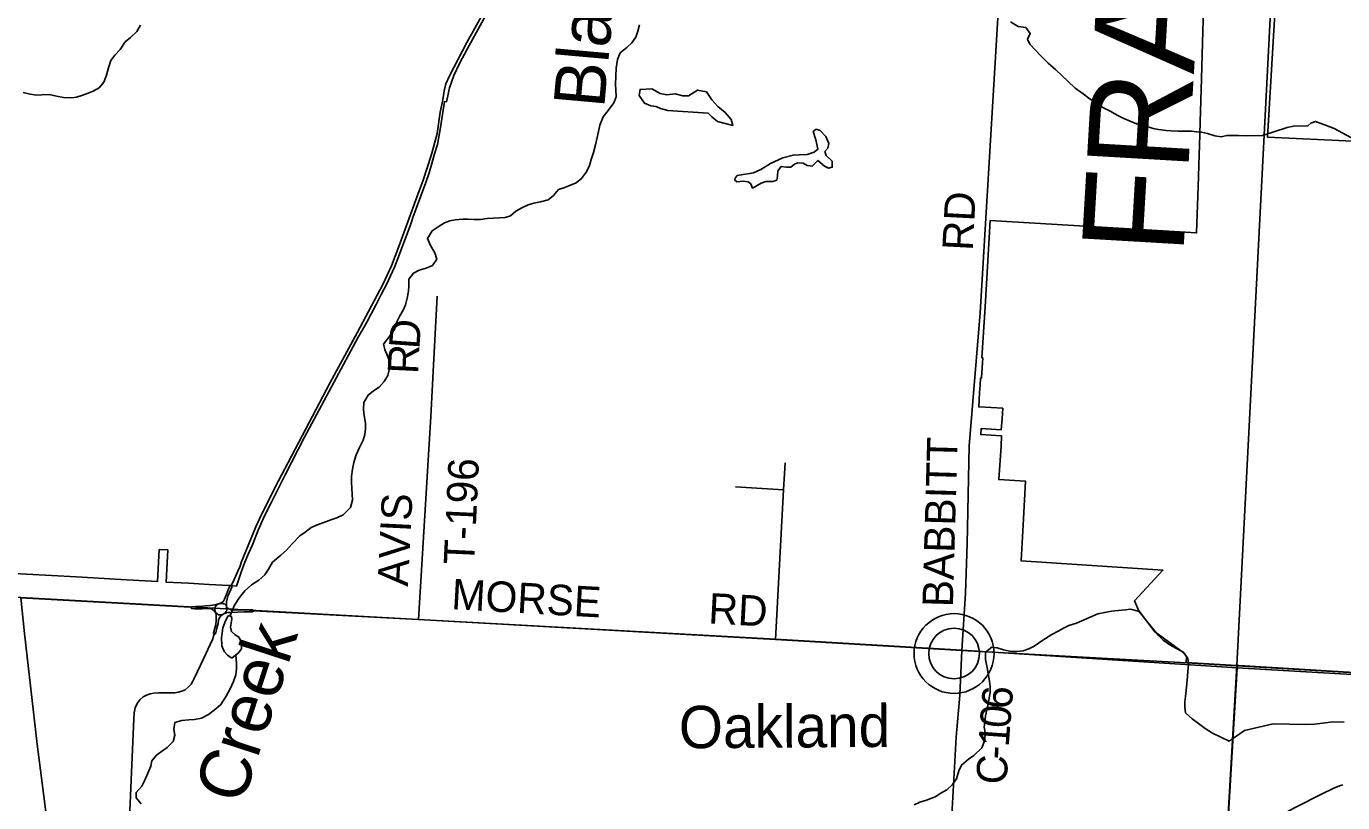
# Model space of a CAD drawing. Extents: x 114843 to 284848, y 317643 to 566895.
# Drawn here: x 259211 to 272149, y 418166 to 425802 of the extents above; entities that cross this region are included whole.
import ezdxf

# ---------------------------------------------------------------- set-up
doc = ezdxf.new("R2010")
doc.units = 0
for name, color, linetype in [('GM_X_City_Street', 7, 'Continuous'), ('GM_X_Corporation', 7, 'Continuous'), ('GM_X_County', 7, 'Continuous'), ('GM_X_County_Road', 7, 'Continuous'), ('GM_X_County_Road_Text', 7, 'Continuous'), ('GM_X_County_Text', 7, 'Continuous'), ('GM_X_Minor_Lake', 7, 'Continuous'), ('GM_X_Minor_River', 7, 'Continuous'), ('GM_X_Minor_River_Text', 7, 'Continuous'), ('GM_X_Section', 7, 'Continuous'), ('GM_X_Township', 7, 'Continuous'), ('GM_X_Township_Road', 7, 'Continuous'), ('GM_X_Township_Road_Text', 7, 'Continuous'), ('GM_X_Unincorporated', 7, 'Continuous'), ('GM_X_Unincorporated_Location', 7, 'Continuous'), ('GM_X_Unincorporated_Text', 7, 'Continuous')]:
    doc.layers.add(name, color=color, linetype=linetype)

msp = doc.modelspace()

# ---------------------------------------------------------------- linework, layer by layer
at = {"layer": 'GM_X_City_Street'}
msp.add_lwpolyline([(271112, 419513), (272599, 419422), (272789, 419407), (273451, 419363), (273963, 419333), (274165, 419323), (274448, 419309)], dxfattribs=at)
at = {"layer": 'GM_X_Corporation'}
for points in [[(264160, 426702), (263545, 425577), (263470, 425437), (263413, 425318), (263371, 425197), (263344, 425071), (263342, 425060), (263321, 425061), (263281, 424806), (263252, 424639), (263224, 424546), (263197, 424453), (263169, 424361), (263137, 424267), (263011, 423920), (262999, 423887), (262982, 423840), (262863, 423518), (262828, 423432), (262791, 423347), (262751, 423262), (262699, 423164), (262648, 423065), (262596, 422966), (262556, 422892), (262515, 422818), (262474, 422745), (262233, 422299), (261946, 421761), (261754, 421391), (261620, 421123), (261551, 420986), (261488, 420846), (261433, 420703), (261395, 420617), (261359, 420530), (261325, 420442), (261289, 420335), (261276, 420297), (261214, 420301), (261201, 420301), (261009, 420312), (260806, 420324), (260584, 420336), (260603, 420652), (260518, 420656), (260501, 420341), (260139, 420361), (259703, 420386), (259214, 420413), (259098, 420420)], [(272573, 419426), (271674, 419481), (271128, 419514), (271110, 419516), (270612, 419544), (270615, 419604), (270593, 419635), (270299, 419848), (270142, 420060), (270103, 420150), (270382, 420452), (268988, 420546), (269011, 420957), (269032, 421328), (268769, 421343), (268791, 421672), (268797, 421773), (268592, 421787), (268596, 421846), (268794, 421834), (268801, 421940), (268808, 422045), (268580, 422058), (268572, 422058), (268576, 422129), (268581, 422200), (268586, 422273), (268590, 422342), (268600, 422343), (268613, 422541), (268603, 422542), (268635, 423042), (268685, 423893), (270713, 423769), (270728, 424222), (270738, 424538), (270741, 424625), (270748, 424860), (270761, 425286), (270772, 425642), (270792, 426301)], [(269779, 396349), (270001, 400354), (270127, 402555), (270414, 407583), (271110, 419516), (272597, 419425), (272788, 419410), (274734, 419289), (276970, 419149), (284578, 418656), (284848, 418638)]]:
    msp.add_lwpolyline(points, dxfattribs=at)
at = {"layer": 'GM_X_County'}
for points in [[(271446, 426073), (271110, 419516), (271111, 419492), (271011, 417780), (270951, 416803), (270818, 414394), (270697, 412488), (270600, 410958), (270414, 407575), (270122, 402465), (270001, 400354), (269776, 396299)], [(269776, 396299), (270001, 400354), (270122, 402465), (270414, 407575), (270600, 410958), (270697, 412488), (270818, 414394), (270951, 416803), (271011, 417780), (271111, 419492), (271110, 419516), (271446, 426073)]]:
    msp.add_lwpolyline(points, dxfattribs=at)
at = {"layer": 'GM_X_County_Road'}
for p, q in [((259158, 420182), (260820, 420088)), ((268406, 419664), (270613, 419541)), ((270613, 419541), (271112, 419513))]:
    msp.add_line(p, q, dxfattribs=at)
for points in [[(268406, 419664), (268442, 420225), (268457, 420711), (268479, 421676), (268587, 422985), (268813, 426764), (268878, 427977), (268914, 428441)], [(261311, 420492), (261324, 420529), (261466, 420878), (261519, 420993), (261689, 421330), (261817, 421573), (262198, 422297), (262463, 422786), (262715, 423262), (262800, 423445), (262871, 423635), (263048, 424123), (263110, 424290), (263189, 424532), (263213, 424612), (263250, 424746), (263280, 424957), (263303, 425080), (263318, 425167), (263335, 425236), (263369, 425315), (263541, 425641), (263998, 426468)], [(261229, 420304), (261254, 420360), (261278, 420412), (261291, 420443), (261311, 420492)], [(261099, 420120), (261128, 420131), (261148, 420147), (261159, 420169), (261177, 420216), (261199, 420268), (261212, 420294), (261229, 420304)], [(261179, 420089), (261178, 420112), (261179, 420141), (261185, 420172), (261192, 420196), (261204, 420225), (261221, 420264), (261230, 420285), (261229, 420304)], [(259499, 417134), (259449, 417720), (259317, 418743), (259194, 419831), (259158, 420182)], [(260820, 420088), (260835, 420093), (260877, 420095), (260920, 420097), (260973, 420101), (261019, 420106), (261063, 420113), (261099, 420120), (261109, 420123), (261127, 420126), (261141, 420125), (261153, 420121), (261165, 420117), (261175, 420104), (261179, 420089), (261194, 420077), (261225, 420062), (261243, 420060), (261273, 420061), (261335, 420062), (261387, 420063), (261430, 420064), (261446, 420054)], [(260820, 420088), (260835, 420075), (260868, 420071), (260908, 420071), (260939, 420073), (260979, 420075), (261008, 420075), (261026, 420073), (261042, 420065), (261057, 420052), (261069, 420038)], [(261056, 419816), (261050, 419834), (261063, 419881), (261072, 419918), (261077, 419957), (261078, 419988), (261077, 420018), (261069, 420038)], [(261056, 419816), (261072, 419835), (261084, 419882), (261095, 419927), (261100, 419964), (261107, 419982), (261123, 420002), (261135, 420013), (261152, 420023)], [(261069, 420038), (261067, 420052), (261064, 420065), (261065, 420081), (261070, 420095), (261079, 420108), (261099, 420120)], [(261069, 420038), (261082, 420026), (261100, 420015), (261120, 420012), (261134, 420014), (261152, 420023)], [(261152, 420023), (261169, 420030), (261193, 420037), (261224, 420038), (261285, 420040), (261351, 420042), (261434, 420044), (261446, 420054)], [(261152, 420023), (261165, 420032), (261176, 420045), (261177, 420050)], [(261177, 420050), (261180, 420062), (261179, 420089)], [(261446, 420054), (263065, 419966), (266575, 419770), (268406, 419664)], [(261019, 419723), (261043, 419778), (261052, 419808), (261056, 419816)], [(260199, 417403), (260267, 418991), (260271, 419049), (260282, 419099), (260300, 419141), (260326, 419178), (260360, 419207), (260392, 419224), (260429, 419236), (260464, 419243), (260510, 419245), (260632, 419245), (260670, 419246), (260703, 419252), (260739, 419263), (260771, 419277), (260802, 419303), (260830, 419333), (260846, 419361), (260865, 419395), (260952, 419580), (261019, 419723)], [(268301, 417925), (268350, 418811), (268386, 419224), (268406, 419664)], [(271012, 417777), (271049, 417789), (271118, 417821), (271254, 417891), (271429, 417983), (271696, 418125), (271941, 418251), (272061, 418310), (272118, 418332), (272151, 418341)]]:
    msp.add_lwpolyline(points, dxfattribs=at)
at = {"layer": 'GM_X_Minor_Lake'}
for points in [[(265912, 424949), (265948, 424911), (266004, 424867), (266156, 424827), (266138, 424885), (266080, 424953), (266008, 425013), (265949, 425079), (265895, 425159), (265809, 425175), (265719, 425117), (265663, 425119), (265587, 425137), (265507, 425129), (265442, 425141), (265360, 425187), (265244, 425181), (265236, 425120), (265286, 425046), (265348, 425020), (265400, 425014), (265443, 424992), (265517, 424973)], [(265517, 424973), (265912, 424949)], [(266199, 424334), (266185, 424318), (266173, 424292), (266195, 424272), (266257, 424278), (266307, 424272), (266333, 424252), (266349, 424210), (266395, 424236), (266433, 424260), (266479, 424276), (266507, 424276), (266549, 424276), (266586, 424290), (266595, 424329), (266599, 424381), (266629, 424423), (266680, 424415), (266726, 424415), (266760, 424447), (266794, 424459), (266848, 424457), (266886, 424433), (266934, 424427), (266992, 424483), (267056, 424425), (267094, 424407), (267132, 424415), (267130, 424474), (267074, 424532), (267060, 424570), (267088, 424604), (267098, 424648), (267068, 424718), (267014, 424778), (266974, 424790), (266944, 424766), (266970, 424686), (266992, 424592), (266954, 424564), (266886, 424541), (266810, 424539), (266748, 424535), (266645, 424507), (266525, 424451), (266429, 424393), (266359, 424362)], [(266359, 424362), (266199, 424334)], [(261296, 419640), (261326, 419680), (261328, 419734), (261303, 419790), (261261, 419820), (261227, 419848), (261217, 419893), (261225, 419933), (261231, 419977), (261223, 419999), (261195, 420005), (261167, 419953), (261143, 419884), (261129, 419788), (261131, 419710), (261155, 419654), (261189, 419618), (261220, 419594)], [(261220, 419594), (261232, 419589), (261235, 419589), (261296, 419640)]]:
    msp.add_lwpolyline(points, dxfattribs=at)
at = {"layer": 'GM_X_Minor_River'}
for points in [[(265239, 425818), (265221, 425754), (265203, 425694), (265163, 425639), (265113, 425595), (265047, 425541), (265021, 425475), (265009, 425391), (265005, 425311), (265003, 425228), (265005, 425176), (265008, 425108), (264986, 425050), (264938, 424988), (264880, 424912), (264848, 424831), (264836, 424767), (264822, 424709), (264806, 424635), (264786, 424561), (264764, 424493), (264746, 424432), (264716, 424372), (264668, 424304), (264614, 424264), (264544, 424232), (264493, 424214), (264443, 424198), (264391, 424139), (264339, 424095), (264263, 424075), (264199, 424063), (264145, 424047), (264081, 424017), (264023, 423983), (263969, 423938), (263917, 423922), (263862, 423918), (263800, 423914), (263742, 423910), (263676, 423902), (263614, 423902), (263554, 423906), (263502, 423904), (263426, 423900), (263374, 423887), (263321, 423869), (263267, 423835), (263199, 423789), (263153, 423715), (263183, 423645), (263226, 423573), (263246, 423511), (263202, 423448), (263140, 423422), (263071, 423402), (263015, 423374), (262971, 423314)], [(268886, 425845), (268961, 425801), (269035, 425789), (269077, 425731), (269053, 425675), (269073, 425625), (269131, 425567), (269183, 425510), (269256, 425440), (269326, 425376), (269394, 425312), (269448, 425262), (269520, 425192), (269597, 425138), (269667, 425086), (269735, 425038), (269791, 425004), (269863, 424966), (269939, 424924), (269998, 424896), (270124, 424842), (270204, 424824), (270286, 424798), (270338, 424787), (270415, 424777), (270465, 424773), (270529, 424769), (270663, 424769), (270713, 424763), (270763, 424761), (270821, 424749), (270892, 424725), (270956, 424715), (271010, 424727), (271076, 424729), (271130, 424727), (271202, 424726), (271362, 424729)], [(259178, 425151), (259250, 425133), (259314, 425125), (259364, 425129), (259435, 425131), (259507, 425115), (259577, 425103), (259655, 425099), (259705, 425105), (259757, 425121), (259817, 425144), (259867, 425164), (259925, 425198), (259974, 425254), (259998, 425322), (260017, 425392), (260041, 425466), (260081, 425519), (260134, 425573), (260182, 425649), (260234, 425693), (260298, 425751), (260334, 425812)], [(271362, 424729), (271605, 424807), (271665, 424819), (271808, 424822), (271836, 424848), (271882, 424866), (271980, 424828), (272066, 424798), (272309, 424666)], [(262971, 423314), (262969, 423248), (262967, 423196), (262955, 423129), (262938, 423063), (262916, 423011), (262882, 422955), (262846, 422883), (262828, 422821), (262788, 422760), (262721, 422674), (262736, 422622), (262756, 422566), (262780, 422510), (262784, 422454), (262764, 422368), (262728, 422307), (262680, 422253), (262624, 422217), (262572, 422175), (262528, 422101), (262526, 422033), (262532, 421974), (262544, 421898), (262544, 421844), (262538, 421788), (262520, 421732), (262486, 421660), (262452, 421586), (262430, 421511), (262416, 421445), (262408, 421375), (262406, 421323), (262410, 421255), (262414, 421203), (262416, 421141), (262398, 421068), (262326, 420998), (262264, 420968), (262214, 420952), (262134, 420920), (262078, 420902), (262010, 420874), (261950, 420827), (261898, 420789), (261820, 420709), (261768, 420649), (261712, 420599), (261631, 420530), (261591, 420462), (261555, 420408), (261495, 420354), (261425, 420308), (261359, 420249), (261305, 420183), (261257, 420109), (261211, 420001)], [(267936, 418146), (267992, 418172), (268059, 418192), (268143, 418224), (268199, 418258), (268257, 418292), (268315, 418344), (268355, 418399), (268375, 418479), (268403, 418535), (268473, 418593), (268523, 418631), (268601, 418706), (268631, 418782), (268635, 418856), (268627, 418908), (268633, 418958), (268639, 419020), (268663, 419124), (268673, 419179), (268683, 419249), (268685, 419305), (268679, 419361), (268667, 419417), (268656, 419493), (268638, 419573), (268638, 419647), (268700, 419694), (268754, 419690), (268817, 419668), (268891, 419654), (268951, 419652), (269009, 419658), (269065, 419678), (269117, 419704), (269203, 419764), (269291, 419819), (269353, 419853), (269404, 419881), (269458, 419907), (269532, 419933), (269586, 419955), (269668, 419989), (269744, 420024), (269810, 420038), (269878, 420048), (269942, 420056), (270015, 420064), (270065, 420070), (270139, 420050), (270185, 420000), (270233, 419938), (270293, 419866), (270337, 419814), (270384, 419764), (270450, 419718), (270508, 419684)], [(261271, 419619), (261278, 419534), (261276, 419482), (261270, 419424), (261248, 419359), (261214, 419285), (261176, 419213), (261124, 419131), (261074, 419089), (261002, 419033), (260934, 418996), (260865, 418984), (260807, 418980), (260739, 418974), (260671, 418956), (260659, 418884), (260671, 418830), (260653, 418768), (260595, 418707), (260539, 418669), (260489, 418633), (260445, 418579), (260433, 418525), (260405, 418457), (260371, 418380), (260347, 418328), (260289, 418266), (260289, 418212), (260341, 418154)], [(270508, 419684), (270578, 419648), (270628, 419586), (270634, 419526), (270628, 419456), (270624, 419406), (270616, 419339), (270611, 419269), (270603, 419209), (270599, 419157), (270599, 419105), (270605, 419049), (270671, 418991), (270733, 418945), (270797, 418897), (270871, 418849), (271034, 418770)], [(271034, 418770), (271186, 418876), (271466, 418941), (271787, 418936), (271873, 418938), (272057, 418961), (272165, 418959)]]:
    msp.add_lwpolyline(points, dxfattribs=at)
at = {"layer": 'GM_X_Section'}
msp.add_lwpolyline([(271727, 429979), (277710, 429735), (277442, 424428), (271410, 424713), (271501, 426259), (271604, 427973), (271709, 429686)], close=True, dxfattribs=at)
at = {"layer": 'GM_X_Township'}
for points in [[(271446, 426073), (271110, 419516), (271111, 419492), (268405, 419666), (266574, 419773), (263064, 419969), (261172, 420071), (259157, 420184), (255459, 420396), (254920, 420420), (254539, 420437), (254486, 420440), (254332, 420447), (252007, 420561), (251011, 420620), (250449, 420650), (250350, 420655), (250234, 420661), (249713, 420689), (249562, 420692), (249361, 420702), (247267, 420803)], [(284848, 418638), (284578, 418656), (280694, 418905), (276991, 419147), (274446, 419299), (271111, 419492), (271110, 419516), (271446, 426073)], [(259157, 420184), (261172, 420071), (263064, 419969), (266574, 419773), (268405, 419666), (271111, 419492), (271011, 417780), (270951, 416803), (270818, 414394), (270697, 412488), (270600, 410958), (270414, 407575)], [(269776, 396299), (270001, 400354), (270122, 402465), (270414, 407575), (270600, 410958), (270697, 412488), (270818, 414394), (270951, 416803), (271011, 417780), (271111, 419492), (274446, 419299), (276991, 419147), (280694, 418905), (284578, 418656), (284848, 418638)]]:
    msp.add_lwpolyline(points, dxfattribs=at)
at = {"layer": 'GM_X_Township_Road'}
for p, q in [((263214, 422470), (263250, 423147)), ((266182, 421274), (266654, 421244))]:
    msp.add_line(p, q, dxfattribs=at)
for points in [[(263065, 419966), (263187, 421964), (263214, 422470)], [(266575, 419770), (266654, 421244), (266670, 421510)]]:
    msp.add_lwpolyline(points, dxfattribs=at)
at = {"layer": 'GM_X_Unincorporated'}
for radius in [393, 249]:
    msp.add_circle((268330, 419633), radius, dxfattribs=at)
at = {"layer": 'GM_X_Unincorporated_Location'}
msp.add_line((268330, 419633), (268330, 419633), dxfattribs=at)

# ---------------------------------------------------------------- texts
at = {"layer": 'GM_X_County_Road_Text'}
for s, rotation, p in [('RD', 86.9624, (268513, 423590)), ('BABBITT', 88.3647, (268318, 420086)), ('MORSE', 356.814, (263384, 420069)), ('RD', 356.9624, (265910, 419929)), ('6', 85.7793, (268896, 419080)), ('0', 84.9853, (268879, 418891)), ('1', 85.962, (268867, 418708)), ('-', 86.6661, (268859, 418586)), ('C', 86.9753, (268846, 418340))]:
    msp.add_text(s, height=300, rotation=rotation, dxfattribs=at).set_placement(p)
at = {"layer": 'GM_X_County_Text'}
msp.add_text('FRANKLIN COUNTY', height=1000.05, rotation=86.6433, dxfattribs=at).set_placement((270582, 423547))
at = {"layer": 'GM_X_Minor_River_Text'}
for s, rotation, p in [('Blacklick', 84.8962, (264890, 424990)), ('Creek', 71.9409, (261332, 418133))]:
    msp.add_text(s, height=500.1, rotation=rotation, dxfattribs=at).set_placement(p)
at = {"layer": 'GM_X_Township_Road_Text'}
for s, rotation, p in [('D', 85.8353, (263073, 422622)), ('R', 87.3034, (263061, 422378)), ('T-196', 87.3297, (263612, 420501)), ('AVIS', 87.1699, (262962, 420289))]:
    msp.add_text(s, height=300, rotation=rotation, dxfattribs=at).set_placement(p)
at = {"layer": 'GM_X_Unincorporated_Text'}
msp.add_text('Oakland', height=417, rotation=0.4157, dxfattribs=at).set_placement((265626, 418700))

doc.saveas('drawing.dxf')
